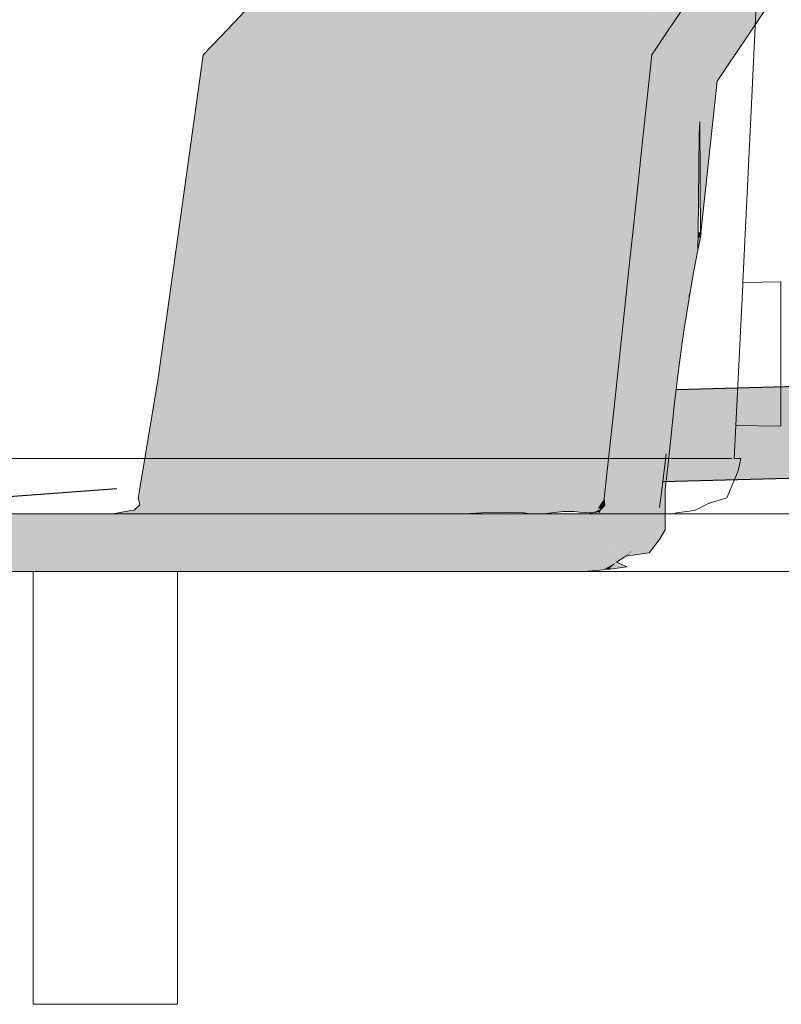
# Model space of a CAD drawing. Header units: millimetres. Extents: x -16331 to -10174, y -4135 to -3584.
# Tile 291 of 456: x -10257.22 to -10256.17, y -4007.76 to -4006.39. Entities that reach past the tile are written whole.
import ezdxf

# ---------------------------------------------------------------- set-up
doc = ezdxf.new("R2010")
doc.units = ezdxf.units.MM
doc.layers.add('AF-Condutos', color=4, linetype='Continuous')
doc.layers.add('AF-Sentido conduto', color=7, linetype='Continuous')
for name, color, linetype, lineweight in [('AL-Reservatório cilíndrico', 9, 'Continuous', 18), ('DI-Elementos em corte', 9, 'Continuous', 18), ('DI-Elementos externos em corte', 9, 'Continuous', 18), ('DI-Elementos externos em vista', 9, 'Continuous', 5), ('IFC-IfcFlowTerminal-Contorno', 250, 'Continuous', 5)]:
    doc.layers.add(name, color=color, linetype=linetype, lineweight=lineweight)

msp = doc.modelspace()

# ---------------------------------------------------------------- hatches: boundary and pattern name
at = {"layer": 'AF-Condutos', "linetype": 'Continuous'}
for points in [[(-10256.3156, -4006.9192), (-10256.3181, -4006.9343), (-10256.1426, -4006.9295), (-10256.1432, -4006.9097)], [(-10256.1432, -4006.9097), (-10256.3148, -4006.9145), (-10256.3155, -4006.9192)], [(-10256.3131, -4006.9036), (-10256.3135, -4006.9063), (-10256.3148, -4006.9145), (-10256.1432, -4006.9097), (-10256.1435, -4006.8989)], [(-10256.14, -4007.0255), (-10256.1401, -4007.0199), (-10256.1406, -4007.0043), (-10256.1412, -4006.9813), (-10256.1419, -4006.9548), (-10256.1426, -4006.9295), (-10256.3178, -4006.9343), (-10256.3187, -4006.94), (-10256.3217, -4006.9598), (-10256.3225, -4006.9652), (-10256.3257, -4006.9864), (-10256.3264, -4006.9906), (-10256.3292, -4007.0095), (-10256.3296, -4007.0121), (-10256.3315, -4007.0243), (-10256.3315, -4007.0252), (-10256.3316, -4007.0261), (-10256.3318, -4007.0308)]]:
    msp.add_hatch(color=151, dxfattribs=at).paths.add_polyline_path(points)
at = {"layer": 'AL-Reservatório cilíndrico', "linetype": 'Continuous'}
for points in [[(-10257.0564, -4007.0542), (-10256.9946, -4007.0542), (-10256.9421, -4007.0542), (-10256.8945, -4006.439), (-10256.8774, -4006.4056), (-10256.8433, -4006.3386), (-10256.8497, -4006.314), (-10256.8566, -4006.2872), (-10256.8639, -4006.329), (-10256.8656, -4006.3386), (-10256.8566, -4006.2872), (-10256.8601, -4006.2735), (-10256.8731, -4006.3386), (-10256.9438, -4006.4129), (-10256.9686, -4006.439), (-10257.031, -4006.8874), (-10257.0574, -4007.0459), (-10257.0588, -4007.0542), (-10257.0584, -4007.0548), (-10257.0499, -4007.057), (-10257.0227, -4007.064), (-10257.0462, -4007.0671), (-10257.0552, -4007.0683), (-10257.0551, -4007.0686), (-10257.0552, -4007.0683), (-10257.0632, -4007.0693), (-10257.0608, -4007.0696), (-10257.0548, -4007.0701), (-10257.0225, -4007.0732), (-10257.0732, -4007.0756), (-10257.0121, -4007.0756), (-10256.9601, -4007.0756), (-10256.9081, -4007.0756), (-10256.9281, -4007.0741), (-10256.9776, -4007.0697), (-10256.9281, -4007.0741), (-10256.9081, -4007.0756), (-10256.8562, -4007.0756), (-10256.882, -4007.0738), (-10256.8562, -4007.0756), (-10256.8042, -4007.0756), (-10256.7625, -4007.0756), (-10256.8115, -4007.0732), (-10256.8487, -4007.07), (-10256.9111, -4007.0691), (-10256.9664, -4007.062), (-10256.9111, -4007.0691), (-10256.8487, -4007.07), (-10256.8115, -4007.0732), (-10256.7625, -4007.0756), (-10256.7208, -4007.0756), (-10256.6791, -4007.0756), (-10256.6374, -4007.0756), (-10256.6069, -4007.0756), (-10256.5827, -4007.0742), (-10256.6142, -4007.0717), (-10256.6456, -4007.0736), (-10256.6969, -4007.0738), (-10256.7341, -4007.074), (-10256.6969, -4007.0738), (-10256.6456, -4007.0736), (-10256.6142, -4007.0717), (-10256.5992, -4007.0638), (-10256.6369, -4007.0641), (-10256.6693, -4007.0701), (-10256.7189, -4007.0687), (-10256.7738, -4007.0698), (-10256.7189, -4007.0687), (-10256.7615, -4007.0621), (-10256.8081, -4007.0639), (-10256.859, -4007.0623), (-10256.8081, -4007.0639), (-10256.7615, -4007.0621), (-10256.7189, -4007.0687), (-10256.6693, -4007.0701), (-10256.6369, -4007.0641), (-10256.6746, -4007.0623), (-10256.6369, -4007.0641), (-10256.5992, -4007.0638), (-10256.6159, -4007.0542), (-10256.6581, -4007.0542), (-10256.6961, -4006.439), (-10256.7002, -4007.0542), (-10256.6961, -4006.439), (-10256.7423, -4007.0542), (-10256.6961, -4006.439), (-10256.7845, -4007.0542), (-10256.6961, -4006.439), (-10256.6581, -4007.0542), (-10256.6159, -4007.0542), (-10256.5992, -4007.0638), (-10256.6142, -4007.0717), (-10256.5827, -4007.0742), (-10256.5713, -4007.0691), (-10256.5827, -4007.0742), (-10256.5508, -4007.0734), (-10256.5239, -4007.0741), (-10256.5246, -4007.0689), (-10256.5452, -4007.0644), (-10256.5543, -4007.0542), (-10256.5374, -4006.439), (-10256.5851, -4007.0542), (-10256.5374, -4006.439), (-10256.5543, -4007.0542), (-10256.5452, -4007.0644), (-10256.5236, -4007.0542), (-10256.5452, -4007.0644), (-10256.5246, -4007.0689), (-10256.5239, -4007.0741), (-10256.5156, -4007.0756), (-10256.504, -4007.0708), (-10256.5043, -4007.0633), (-10256.504, -4007.0708), (-10256.5156, -4007.0756), (-10256.497, -4007.0756), (-10256.4831, -4007.0702), (-10256.482, -4007.0623), (-10256.4928, -4007.0542), (-10256.482, -4007.0623), (-10256.4831, -4007.0702), (-10256.497, -4007.0756), (-10256.4696, -4007.0722), (-10256.4545, -4007.072), (-10256.4623, -4007.0662), (-10256.474, -4007.0542), (-10256.4623, -4007.0662), (-10256.4545, -4007.072), (-10256.4388, -4007.074), (-10256.4276, -4007.0734), (-10256.433, -4007.0689), (-10256.4435, -4007.0641), (-10256.4553, -4007.0542), (-10256.4435, -4007.0641), (-10256.433, -4007.0689), (-10256.4276, -4007.0734), (-10256.4166, -4007.0687), (-10256.4216, -4007.0678), (-10256.4126, -4007.0544), (-10256.4126, -4007.0542), (-10256.4178, -4007.0542), (-10256.4218, -4006.439), (-10256.4365, -4007.0542), (-10256.4218, -4006.439), (-10256.2844, -4006.3386), (-10256.3568, -4006.3386), (-10256.4759, -4006.3386), (-10256.3568, -4006.3386), (-10256.2844, -4006.3386), (-10256.1883, -4005.6521), (-10256.2637, -4005.6521), (-10256.1883, -4005.6521), (-10256.0894, -4005.5701), (-10255.981, -4004.4998), (-10255.9789, -4004.4794), (-10255.9824, -4004.5005), (-10256.0168, -4004.4794), (-10256.0223, -4004.5209), (-10256.1611, -4005.5701), (-10256.0168, -4004.4794), (-10255.9824, -4004.5005), (-10255.9789, -4004.4794), (-10256.0894, -4005.5701), (-10256.0061, -4005.0061), (-10255.9337, -4004.4794), (-10255.9409, -4004.4794), (-10255.894, -4004.4555), (-10255.878, -4004.1642), (-10255.9328, -4004.1642), (-10255.878, -4004.1642), (-10255.894, -4004.4555), (-10255.8877, -4004.4555), (-10255.8759, -4004.243), (-10255.8759, -4004.2422), (-10255.8724, -4004.1788), (-10255.8715, -4004.1642), (-10255.8715, -4004.1626), (-10255.8715, -4004.1626), (-10255.8693, -4004.1245), (-10255.8688, -4004.1156), (-10255.868, -4004.0997), (-10255.8679, -4004.0992), (-10255.8672, -4004.0865), (-10255.8492, -4004.0756), (-10255.8666, -4004.0756), (-10255.8731, -4004.0756), (-10255.8728, -4004.1156), (-10255.8725, -4004.1626), (-10255.8725, -4004.1642), (-10255.8731, -4004.0756), (-10255.9446, -4004.0756), (-10255.9493, -4004.1642), (-10255.9649, -4004.4555), (-10256.0395, -4004.1642), (-10255.9649, -4004.4555), (-10255.9493, -4004.1642), (-10255.9446, -4004.0756), (-10256.0622, -4004.0756), (-10256.0668, -4004.1642), (-10256.0622, -4004.0756), (-10256.0883, -4004.0756), (-10256.0888, -4004.1141), (-10256.0883, -4004.0756), (-10256.0894, -4004.0756), (-10256.2242, -4004.0756), (-10256.1909, -4004.1642), (-10256.0894, -4004.1642), (-10256.088, -4004.1642), (-10256.0672, -4004.1642), (-10256.088, -4004.1642), (-10256.0894, -4004.1642), (-10256.1909, -4004.1642), (-10256.0928, -4004.426), (-10256.0834, -4004.451), (-10256.0817, -4004.4554), (-10256.0793, -4004.4794), (-10256.0817, -4004.4554), (-10256.1228, -4004.3458), (-10256.2242, -4004.0756), (-10256.2395, -4004.3957), (-10256.2242, -4004.0756), (-10256.3539, -4004.0756), (-10256.3628, -4004.2085), (-10256.2577, -4004.4035), (-10256.3628, -4004.2085), (-10256.266, -4004.407), (-10256.2424, -4004.4554), (-10256.2275, -4004.4794), (-10256.1417, -4004.4794), (-10256.2275, -4004.4794), (-10256.2792, -4005.5701), (-10256.3876, -4005.6521), (-10256.2792, -4005.5701), (-10256.2673, -4005.3196), (-10256.2275, -4004.4794), (-10256.4125, -4005.423), (-10256.2275, -4004.4794), (-10256.2424, -4004.4554), (-10256.3804, -4004.474), (-10256.3808, -4004.4794), (-10256.3133, -4004.4794), (-10256.4208, -4004.4794), (-10256.4251, -4005.432), (-10256.4208, -4004.4794), (-10256.4389, -4005.4419), (-10256.4413, -4005.5701), (-10256.4208, -4004.4794), (-10256.3808, -4004.4794), (-10256.3804, -4004.474), (-10256.2424, -4004.4554), (-10256.3802, -4004.4702), (-10256.4251, -4004.475), (-10256.436, -4004.4794), (-10256.504, -4004.8849), (-10256.619, -4005.5701), (-10256.6335, -4005.5805), (-10256.7447, -4005.6521), (-10256.5575, -4005.6521), (-10256.7362, -4005.6521), (-10256.7447, -4005.6521), (-10256.7665, -4005.804), (-10256.8433, -4006.3386), (-10256.8774, -4006.4056), (-10256.8779, -4006.408), (-10256.8774, -4006.4056), (-10256.8923, -4006.4348), (-10256.8945, -4006.439), (-10256.8931, -4006.4384), (-10256.8825, -4006.4343), (-10256.6391, -4006.3386), (-10256.8945, -4006.439), (-10256.837, -4007.0542), (-10256.8945, -4006.439), (-10256.8895, -4007.0542), (-10256.8945, -4006.439), (-10256.9421, -4007.0542), (-10256.9946, -4007.0542), (-10257.047, -4007.0542), (-10257.0541, -4007.0542), (-10257.0564, -4007.0542), (-10257.0542, -4007.0548), (-10257.0492, -4007.0563)], [(-10256.1879, -4006.3747), (-10256.1724, -4006.1805), (-10256.1473, -4005.8653), (-10256.1867, -4006.2016), (-10256.2069, -4006.3747), (-10256.2601, -4006.4535), (-10256.275, -4006.4756), (-10256.2786, -4006.6857), (-10256.2559, -4006.4756)], [(-10256.4209, -4006.577), (-10256.4178, -4007.0542), (-10256.4125, -4007.0542), (-10256.4104, -4007.0347), (-10256.4102, -4007.0332), (-10256.3555, -4006.4801), (-10256.3514, -4006.439), (-10256.3559, -4006.4807), (-10256.3514, -4006.439), (-10256.3336, -4006.4195), (-10256.3243, -4006.4056), (-10256.3124, -4006.388), (-10256.3234, -4006.397), (-10256.3124, -4006.388), (-10256.2791, -4006.3386), (-10256.2844, -4006.3386), (-10256.3199, -4006.3646), (-10256.4218, -4006.439)], [(-10256.3514, -4006.439), (-10256.3468, -4006.439), (-10256.3336, -4006.4195)], [(-10256.3514, -4006.439), (-10256.355, -4006.4794), (-10256.377, -4006.7233), (-10256.366, -4006.6198), (-10256.377, -4006.7233), (-10256.3997, -4007.0542), (-10256.3646, -4006.6073), (-10256.3926, -4007.0542), (-10256.3594, -4006.5586), (-10256.3604, -4006.5683), (-10256.3594, -4006.5586), (-10256.3545, -4006.4786), (-10256.3594, -4006.5586), (-10256.354, -4006.4779)], [(-10256.3514, -4006.439), (-10256.3555, -4006.4801), (-10256.3783, -4006.7352), (-10256.3771, -4006.7234), (-10256.377, -4006.7233), (-10256.355, -4006.4794)], [(-10256.3468, -4006.439), (-10256.3514, -4006.439), (-10256.3594, -4006.5586), (-10256.3593, -4006.5581)], [(-10256.3555, -4006.4801), (-10256.4102, -4007.0332), (-10256.3784, -4006.7361)], [(-10256.28, -4006.5317), (-10256.2793, -4006.6917), (-10256.275, -4006.4756)], [(-10256.2793, -4006.6917), (-10256.2786, -4006.6857), (-10256.2755, -4006.5045), (-10256.275, -4006.4756), (-10256.2756, -4006.5046), (-10256.2791, -4006.6857)], [(-10256.283, -4006.7082), (-10256.2828, -4006.7072), (-10256.2826, -4006.6857), (-10256.2811, -4006.5494), (-10256.2834, -4006.5783), (-10256.2863, -4006.6857)], [(-10256.2883, -4006.7383), (-10256.2863, -4006.6857), (-10256.2839, -4006.5957), (-10256.2834, -4006.5783), (-10256.284, -4006.5978), (-10256.2834, -4006.5783), (-10256.2875, -4006.6223), (-10256.2878, -4006.6594), (-10256.2872, -4006.6495), (-10256.2878, -4006.6594), (-10256.2867, -4006.6857), (-10256.2878, -4006.6594), (-10256.2879, -4006.6857)], [(-10256.2883, -4006.7358), (-10256.2883, -4006.734), (-10256.2879, -4006.6857), (-10256.2875, -4006.6223), (-10256.2906, -4006.6857), (-10256.2875, -4006.6223), (-10256.2976, -4006.6857), (-10256.3043, -4006.728), (-10256.2958, -4006.7724), (-10256.2949, -4006.7678), (-10256.2945, -4006.7662), (-10256.2884, -4006.7345), (-10256.2945, -4006.7662), (-10256.2949, -4006.7678), (-10256.2958, -4006.7724), (-10256.2956, -4006.7734), (-10256.2947, -4006.7686), (-10256.2911, -4006.7516), (-10256.2905, -4006.7478), (-10256.2901, -4006.7452), (-10256.2895, -4006.7418), (-10256.2901, -4006.7452), (-10256.2905, -4006.7478), (-10256.2911, -4006.7516), (-10256.2883, -4006.7383), (-10256.2883, -4006.7369)], [(-10256.2832, -4006.7095), (-10256.2829, -4006.7096), (-10256.2793, -4006.6917), (-10256.2801, -4006.6918), (-10256.3279, -4006.6938)], [(-10256.2855, -4006.7221), (-10256.2829, -4006.7096), (-10256.2828, -4006.7092), (-10256.283, -4006.7082), (-10256.2852, -4006.7205), (-10256.283, -4006.7082), (-10256.2863, -4006.6857), (-10256.2882, -4006.7353)], [(-10256.2793, -4006.687), (-10256.2793, -4006.6857), (-10256.2826, -4006.6857), (-10256.2827, -4006.6913)], [(-10256.2827, -4006.6913), (-10256.2793, -4006.6872), (-10256.2793, -4006.687)], [(-10256.2801, -4006.6918), (-10256.2801, -4006.6916), (-10256.2801, -4006.6918), (-10256.2794, -4006.6917), (-10256.2793, -4006.691), (-10256.2793, -4006.6909), (-10256.2793, -4006.6873), (-10256.2793, -4006.6872), (-10256.2827, -4006.6913), (-10256.2827, -4006.6919)], [(-10256.2794, -4006.6917), (-10256.2793, -4006.6917), (-10256.278, -4006.6857)], [(-10256.2783, -4006.6857), (-10256.279, -4006.6857), (-10256.2792, -4006.6869), (-10256.2793, -4006.6872)], [(-10256.2793, -4006.6909), (-10256.2793, -4006.691), (-10256.278, -4006.6857), (-10256.2783, -4006.6857), (-10256.2784, -4006.6861), (-10256.2783, -4006.6857), (-10256.2793, -4006.6872)], [(-10256.2882, -4006.7353), (-10256.2883, -4006.7383), (-10256.2829, -4006.7096)], [(-10256.2828, -4006.7092), (-10256.2828, -4006.7072), (-10256.283, -4006.7082)], [(-10256.295, -4006.7763), (-10256.3043, -4006.728), (-10256.3078, -4006.7842), (-10256.3125, -4006.8435), (-10256.3169, -4006.8954), (-10256.3195, -4006.9216), (-10256.3212, -4006.9395), (-10256.318, -4006.9215), (-10256.3093, -4006.8723), (-10256.3023, -4006.8217)], [(-10256.2947, -4006.7686), (-10256.295, -4006.7763), (-10256.2883, -4006.7383)], [(-10256.295, -4006.7763), (-10256.2947, -4006.7686), (-10256.2956, -4006.7734)], [(-10256.3151, -4006.9213), (-10256.315, -4006.9213), (-10256.3093, -4006.8723), (-10256.3108, -4006.8808), (-10256.318, -4006.9215)], [(-10256.3165, -4006.9241), (-10256.3151, -4006.9214), (-10256.3151, -4006.9213), (-10256.3161, -4006.9214), (-10256.318, -4006.9215), (-10256.3212, -4006.9395), (-10256.3173, -4006.93), (-10256.3156, -4006.9257), (-10256.315, -4006.9213)], [(-10256.315, -4006.9213), (-10256.3151, -4006.9213), (-10256.3151, -4006.9214)], [(-10256.3268, -4006.9923), (-10256.3292, -4007.0118), (-10256.3333, -4007.0507), (-10256.3217, -4006.9842), (-10256.3156, -4006.9257), (-10256.3212, -4006.9395)], [(-10256.336, -4007.1108), (-10256.3279, -4007.0978), (-10256.3279, -4007.0895), (-10256.3279, -4007.0666), (-10256.3279, -4007.0548), (-10256.332, -4007.0666), (-10256.3298, -4007.0602), (-10256.3279, -4007.0548), (-10256.3279, -4007.0492), (-10256.3286, -4007.0492), (-10256.3288, -4007.0506), (-10256.3286, -4007.0492), (-10256.329, -4007.0493), (-10256.3279, -4007.0492), (-10256.3279, -4007.0427), (-10256.3302, -4007.0493), (-10256.3279, -4007.0427), (-10256.3217, -4006.9842), (-10256.3325, -4007.0495), (-10256.3279, -4007.0216), (-10256.3217, -4006.9842), (-10256.3279, -4007.0196), (-10256.3331, -4007.0496), (-10256.3333, -4007.0507), (-10256.336, -4007.0666), (-10256.3361, -4007.0691), (-10256.3362, -4007.0711), (-10256.3426, -4007.0879), (-10256.3458, -4007.0956), (-10256.3508, -4007.101), (-10256.3572, -4007.1065), (-10256.3665, -4007.1177), (-10256.3501, -4007.1295)], [(-10257.0564, -4007.063), (-10257.0632, -4007.0693), (-10257.0227, -4007.064), (-10257.0584, -4007.0548)], [(-10256.4216, -4007.0678), (-10256.4166, -4007.0687), (-10256.4138, -4007.0658), (-10256.4133, -4007.0616), (-10256.4127, -4007.0562), (-10256.4133, -4007.0616), (-10256.4138, -4007.0658), (-10256.4137, -4007.0656), (-10256.4129, -4007.0648), (-10256.4117, -4007.0635), (-10256.4124, -4007.056), (-10256.4125, -4007.0554), (-10256.4126, -4007.0562), (-10256.4125, -4007.0554), (-10256.4125, -4007.0549), (-10256.4125, -4007.0545), (-10256.4125, -4007.0548), (-10256.4125, -4007.0545), (-10256.4126, -4007.0547), (-10256.4125, -4007.0545), (-10256.4126, -4007.0546), (-10256.4126, -4007.0544)], [(-10256.4125, -4007.0545), (-10256.4125, -4007.0542), (-10256.4126, -4007.0546)], [(-10256.4126, -4007.0544), (-10256.4126, -4007.0546), (-10256.4125, -4007.0542)], [(-10256.4125, -4007.0542), (-10256.4126, -4007.0542), (-10256.4126, -4007.0544)], [(-10257.0732, -4007.0756), (-10257.0724, -4007.0755), (-10257.0225, -4007.0732), (-10257.0657, -4007.071), (-10257.0687, -4007.0709), (-10257.0937, -4007.0756)], [(-10257.0225, -4007.0732), (-10257.0632, -4007.0693), (-10257.0644, -4007.0702), (-10257.0687, -4007.0709)], [(-10256.4206, -4007.0718), (-10256.4192, -4007.0715), (-10256.4191, -4007.0714), (-10256.4182, -4007.0704), (-10256.4176, -4007.0698), (-10256.4166, -4007.0687), (-10256.4276, -4007.0734), (-10256.4272, -4007.0734), (-10256.4231, -4007.0725)], [(-10256.3826, -4007.1343), (-10256.3501, -4007.1295), (-10256.3724, -4007.1254)], [(-10256.3501, -4007.1295), (-10256.3615, -4007.1213), (-10256.3665, -4007.1177), (-10256.3724, -4007.1254), (-10256.3691, -4007.126)], [(-10256.3813, -4007.1488), (-10256.3831, -4007.148), (-10256.3954, -4007.1423), (-10256.4043, -4007.1505), (-10256.4042, -4007.1514), (-10256.3942, -4007.1498), (-10256.4042, -4007.1514), (-10256.4042, -4007.152)], [(-10256.4042, -4007.152), (-10256.4043, -4007.1505), (-10256.4079, -4007.152)]]:
    msp.add_hatch(color=141, dxfattribs=at).paths.add_polyline_path(points)
at = {"layer": 'DI-Elementos em corte', "linetype": 'Continuous'}
for points in [[(-10256.3297, -4006.4419), (-10256.3281, -4006.4422), (-10256.2601, -4006.4535), (-10256.2069, -4006.3747), (-10256.2649, -4006.3458), (-10256.2813, -4006.3541), (-10256.2938, -4006.3605), (-10256.2825, -4006.3623), (-10256.2767, -4006.3633), (-10256.2872, -4006.3788), (-10256.2767, -4006.3633), (-10256.2938, -4006.3605), (-10256.3243, -4006.4056), (-10256.3255, -4006.4175), (-10256.3278, -4006.439), (-10256.3255, -4006.4175), (-10256.3243, -4006.4056), (-10256.3468, -4006.439)], [(-10256.4125, -4007.0542), (-10256.4125, -4007.0549), (-10256.4117, -4007.0635), (-10256.3936, -4007.0642), (-10256.336, -4007.0666), (-10256.3912, -4007.0416), (-10256.368, -4007.0521), (-10256.3629, -4007.0544), (-10256.3631, -4007.0518), (-10256.3636, -4007.0455), (-10256.3653, -4007.0218), (-10256.3636, -4007.0455), (-10256.3631, -4007.0518), (-10256.3629, -4007.0544), (-10256.336, -4007.0666), (-10256.3339, -4007.0496), (-10256.3268, -4006.9923), (-10256.3661, -4007.0115), (-10256.3893, -4007.0228), (-10256.3661, -4007.0115), (-10256.3672, -4006.9958), (-10256.3661, -4007.0115), (-10256.3268, -4006.9923), (-10256.3212, -4006.9395), (-10256.3678, -4006.9884), (-10256.3879, -4007.0095), (-10256.3678, -4006.9884), (-10256.3212, -4006.9395), (-10256.3196, -4006.9216), (-10256.3489, -4006.9238), (-10256.3692, -4006.9685), (-10256.3696, -4006.9634), (-10256.3692, -4006.9685), (-10256.3489, -4006.9238), (-10256.3196, -4006.9216), (-10256.3125, -4006.8435), (-10256.3541, -4006.9242), (-10256.3702, -4006.9554), (-10256.3541, -4006.9242), (-10256.3125, -4006.8435), (-10256.3078, -4006.7842), (-10256.3043, -4006.728), (-10256.3578, -4006.7245), (-10256.3594, -4006.7388), (-10256.3609, -4006.7534), (-10256.3751, -4006.8885), (-10256.3724, -4006.9255), (-10256.3751, -4006.8885), (-10256.3791, -4006.926), (-10256.3852, -4006.9845), (-10256.3791, -4006.926), (-10256.3751, -4006.8885), (-10256.3609, -4006.7534), (-10256.3779, -4006.8501), (-10256.3609, -4006.7534), (-10256.3594, -4006.7388), (-10256.3578, -4006.7245), (-10256.3312, -4006.6857), (-10256.3538, -4006.6857), (-10256.3312, -4006.6857), (-10256.3279, -4006.6808), (-10256.3255, -4006.6857), (-10256.3279, -4006.6808), (-10256.3312, -4006.6857), (-10256.3279, -4006.6857), (-10256.3312, -4006.6857), (-10256.3578, -4006.7245), (-10256.3279, -4006.7265), (-10256.3043, -4006.728), (-10256.2976, -4006.6857), (-10256.2875, -4006.6223), (-10256.3279, -4006.6333), (-10256.3488, -4006.6389), (-10256.3645, -4006.6857), (-10256.3488, -4006.6389), (-10256.3279, -4006.6333), (-10256.2875, -4006.6223), (-10256.3279, -4006.6145), (-10256.3459, -4006.611), (-10256.2875, -4006.6223), (-10256.2834, -4006.5783), (-10256.2811, -4006.5494), (-10256.28, -4006.5317), (-10256.275, -4006.4756), (-10256.3302, -4006.4621), (-10256.3397, -4006.5519), (-10256.3409, -4006.5634), (-10256.3448, -4006.6002), (-10256.3409, -4006.5634), (-10256.3397, -4006.5519), (-10256.3302, -4006.4621), (-10256.2803, -4006.4743), (-10256.2766, -4006.4752), (-10256.275, -4006.4756), (-10256.2766, -4006.4748), (-10256.2803, -4006.4729), (-10256.2804, -4006.452), (-10256.2804, -4006.4501), (-10256.3287, -4006.4482), (-10256.2804, -4006.4501), (-10256.3281, -4006.4422), (-10256.3468, -4006.439), (-10256.3594, -4006.5586), (-10256.3646, -4006.6074), (-10256.373, -4006.6857), (-10256.377, -4006.7233), (-10256.3821, -4006.794), (-10256.3915, -4006.9269), (-10256.3821, -4006.794), (-10256.377, -4006.7233), (-10256.3831, -4006.7799), (-10256.3989, -4006.9274), (-10256.4102, -4007.033)], [(-10256.2803, -4006.4729), (-10256.275, -4006.4756), (-10256.2601, -4006.4535), (-10256.2804, -4006.4501), (-10256.2804, -4006.452)], [(-10256.3212, -4006.9395), (-10256.3169, -4006.8954), (-10256.3125, -4006.8435)], [(-10256.3339, -4007.0496), (-10256.336, -4007.0666), (-10256.3333, -4007.0507), (-10256.3332, -4007.0496), (-10256.3292, -4007.0118)], [(-10256.389, -4007.1383), (-10256.4223, -4007.0739), (-10256.4269, -4007.0735), (-10256.4272, -4007.0735), (-10256.4271, -4007.0735), (-10256.4272, -4007.0734), (-10256.4332, -4007.0748), (-10256.4331, -4007.075), (-10256.4332, -4007.0748), (-10256.4361, -4007.0755), (-10256.4364, -4007.0756), (-10256.4362, -4007.0758)], [(-10256.4223, -4007.0739), (-10256.423, -4007.0725), (-10256.4231, -4007.0725), (-10256.4272, -4007.0734), (-10256.4271, -4007.0734)], [(-10256.4271, -4007.0734), (-10256.4272, -4007.0735), (-10256.4269, -4007.0735)], [(-10256.389, -4007.1383), (-10256.3665, -4007.1177), (-10256.3572, -4007.1065), (-10256.3952, -4007.0765), (-10256.4086, -4007.0752), (-10256.4176, -4007.0698), (-10256.4192, -4007.0715), (-10256.4134, -4007.0748), (-10256.4191, -4007.0715), (-10256.4192, -4007.0715), (-10256.4192, -4007.0715), (-10256.4179, -4007.0743), (-10256.4209, -4007.0732), (-10256.4216, -4007.074), (-10256.4209, -4007.0732), (-10256.4231, -4007.0725), (-10256.4223, -4007.0739), (-10256.422, -4007.0744)], [(-10256.4179, -4007.0743), (-10256.4192, -4007.0715), (-10256.4231, -4007.0725)], [(-10256.4107, -4007.0739), (-10256.4086, -4007.0752), (-10256.3952, -4007.0765), (-10256.4109, -4007.0718), (-10256.4108, -4007.073), (-10256.4109, -4007.0718), (-10256.4132, -4007.0711), (-10256.3952, -4007.0765), (-10256.4117, -4007.0635), (-10256.4129, -4007.0648), (-10256.4137, -4007.0656), (-10256.4176, -4007.0698), (-10256.4144, -4007.0717), (-10256.4143, -4007.0708), (-10256.4144, -4007.0717), (-10256.4133, -4007.0724)], [(-10256.3572, -4007.1065), (-10256.3508, -4007.101), (-10256.3458, -4007.0956), (-10256.3426, -4007.0879), (-10256.3362, -4007.0711), (-10256.3361, -4007.0691), (-10256.336, -4007.0666), (-10256.4117, -4007.0635)], [(-10256.389, -4007.1383), (-10256.4364, -4007.0756), (-10256.883, -4007.0756), (-10257.2416, -4007.0756), (-10257.4824, -4007.0756), (-10257.6553, -4007.0756), (-10257.7855, -4007.0756), (-10257.8876, -4007.0756), (-10257.9701, -4007.0756), (-10258.0383, -4007.0756), (-10258.0955, -4007.0756), (-10258.1445, -4007.0756), (-10258.1872, -4007.0756), (-10258.2246, -4007.0756), (-10258.2577, -4007.0756), (-10258.2874, -4007.0756), (-10258.3143, -4007.0756), (-10258.3388, -4007.0756), (-10258.3612, -4007.0756), (-10258.3819, -4007.0756), (-10258.4011, -4007.0756), (-10258.419, -4007.0756), (-10258.4358, -4007.0756), (-10258.4516, -4007.0756), (-10258.4665, -4007.0756), (-10258.4808, -4007.0756), (-10258.4943, -4007.0756), (-10258.5073, -4007.0756), (-10258.5198, -4007.0756), (-10258.5319, -4007.0756), (-10258.5435, -4007.0756), (-10258.5548, -4007.0756), (-10258.5659, -4007.0756), (-10258.5767, -4007.0756), (-10258.5872, -4007.0756), (-10258.5976, -4007.0756), (-10258.6078, -4007.0756), (-10258.618, -4007.0756), (-10258.628, -4007.0756), (-10258.6379, -4007.0756), (-10258.6479, -4007.0756), (-10258.6579, -4007.0756), (-10258.6679, -4007.0756), (-10258.6779, -4007.0756), (-10258.688, -4007.0756), (-10258.6983, -4007.0756), (-10258.7086, -4007.0756), (-10258.7192, -4007.0756), (-10258.73, -4007.0756), (-10258.741, -4007.0756), (-10258.7523, -4007.0756), (-10258.764, -4007.0756), (-10258.776, -4007.0756), (-10258.7885, -4007.0756), (-10258.8015, -4007.0756), (-10258.815, -4007.0756), (-10258.8293, -4007.0756), (-10258.8443, -4007.0756), (-10258.8601, -4007.0756), (-10258.8768, -4007.0756), (-10258.8947, -4007.0756), (-10258.914, -4007.0756), (-10258.9346, -4007.0756), (-10258.957, -4007.0756), (-10258.9815, -4007.0756), (-10259.0084, -4007.0756), (-10259.0381, -4007.0756), (-10259.0712, -4007.0756), (-10259.1087, -4007.0756), (-10259.1513, -4007.0756), (-10259.2003, -4007.0756), (-10259.2575, -4007.0756), (-10259.3257, -4007.0756), (-10259.4083, -4007.0756), (-10259.5103, -4007.0756), (-10259.6405, -4007.0756), (-10259.8134, -4007.0756), (-10260.0542, -4007.0756), (-10260.4128, -4007.0756), (-10260.8585, -4007.1556), (-10260.4128, -4007.1556), (-10259.5103, -4007.1556), (-10259.2003, -4007.1556), (-10259.0381, -4007.1556), (-10258.9346, -4007.1556), (-10258.8601, -4007.1556), (-10258.8015, -4007.1556), (-10258.7523, -4007.1556), (-10258.7086, -4007.1556), (-10258.6679, -4007.1556), (-10258.628, -4007.1556), (-10258.5872, -4007.1556), (-10258.5435, -4007.1556), (-10258.4943, -4007.1556), (-10258.4358, -4007.1556), (-10258.3612, -4007.1556), (-10258.2577, -4007.1556), (-10258.0955, -4007.1556), (-10257.7855, -4007.1556), (-10256.883, -4007.1556), (-10256.4374, -4007.1556), (-10256.4348, -4007.1551), (-10256.4134, -4007.1529)], [(-10256.389, -4007.1383), (-10256.3842, -4007.1346), (-10256.3724, -4007.1254), (-10256.3665, -4007.1177), (-10256.3851, -4007.1347)], [(-10256.389, -4007.1383), (-10256.3826, -4007.1343), (-10256.3724, -4007.1254)], [(-10256.4134, -4007.1529), (-10256.409, -4007.1503), (-10256.3954, -4007.1423), (-10256.389, -4007.1383), (-10256.4091, -4007.1503)], [(-10256.4119, -4007.1519), (-10256.4099, -4007.152), (-10256.4043, -4007.1505), (-10256.3954, -4007.1423)], [(-10256.4134, -4007.1529), (-10256.4123, -4007.1527), (-10256.4079, -4007.152), (-10256.4043, -4007.1505), (-10256.412, -4007.1525)], [(-10256.412, -4007.1525), (-10256.4099, -4007.152), (-10256.4111, -4007.152), (-10256.4119, -4007.1519), (-10256.4134, -4007.1529)]]:
    msp.add_hatch(color=31, dxfattribs=at).paths.add_polyline_path(points)

# ---------------------------------------------------------------- linework, layer by layer
at = {"layer": 'AF-Condutos'}
for p, q in [((-10256.1435, -4006.8989), (-10256.3131, -4006.9036)), ((-10256.3318, -4007.0308), (-10256.14, -4007.0255))]:
    msp.add_line(p, q, dxfattribs=at)
at = {"layer": 'AF-Sentido conduto'}
msp.add_lwpolyline([(-10257.4874, -4007.0698), (-10257.0885, -4007.0405)], dxfattribs=at)
at = {"layer": 'AL-Reservatório cilíndrico'}
for p, q in [((-10256.8731, -4006.3386), (-10256.9438, -4006.4129)), ((-10256.2559, -4006.4756), (-10256.1879, -4006.3747)), ((-10256.9438, -4006.4129), (-10256.9686, -4006.439)), ((-10256.9686, -4006.439), (-10257.031, -4006.8874)), ((-10256.2786, -4006.6857), (-10256.2559, -4006.4756)), ((-10256.28, -4006.5317), (-10256.2793, -4006.6917)), ((-10256.2826, -4006.6857), (-10256.2811, -4006.5494)), ((-10256.2829, -4006.7096), (-10256.2793, -4006.6917)), ((-10256.2828, -4006.7072), (-10256.2826, -4006.6857)), ((-10256.2793, -4006.6857), (-10256.2826, -4006.6857)), ((-10256.2793, -4006.6917), (-10256.2786, -4006.6857)), ((-10256.2793, -4006.6917), (-10256.278, -4006.6857)), ((-10256.2783, -4006.6857), (-10256.279, -4006.6857)), ((-10256.278, -4006.6857), (-10256.2783, -4006.6857)), ((-10256.2883, -4006.7383), (-10256.2829, -4006.7096)), ((-10256.2829, -4006.7096), (-10256.2828, -4006.7092)), ((-10256.2828, -4006.7092), (-10256.2828, -4006.7072)), ((-10256.295, -4006.7763), (-10256.2883, -4006.7383)), ((-10256.3023, -4006.8217), (-10256.295, -4006.7763)), ((-10256.3093, -4006.8723), (-10256.3023, -4006.8217)), ((-10256.315, -4006.9213), (-10256.3093, -4006.8723)), ((-10257.031, -4006.8874), (-10257.0574, -4007.0459)), ((-10256.3156, -4006.9257), (-10256.315, -4006.9213)), ((-10256.3217, -4006.9842), (-10256.3156, -4006.9257)), ((-10256.3268, -4006.9923), (-10256.3292, -4007.0118)), ((-10256.3279, -4007.0427), (-10256.3217, -4006.9842)), ((-10257.0574, -4007.0459), (-10257.0588, -4007.0542)), ((-10256.3279, -4007.0492), (-10256.3279, -4007.0427)), ((-10257.0588, -4007.0542), (-10257.0584, -4007.0548)), ((-10257.0584, -4007.0548), (-10257.0564, -4007.063)), ((-10256.3279, -4007.0548), (-10256.3279, -4007.0492)), ((-10256.3279, -4007.0666), (-10256.3279, -4007.0548)), ((-10257.0687, -4007.0709), (-10257.0937, -4007.0756)), ((-10257.0644, -4007.0702), (-10257.0687, -4007.0709)), ((-10257.0632, -4007.0693), (-10257.0644, -4007.0702)), ((-10257.0564, -4007.063), (-10257.0632, -4007.0693)), ((-10256.6069, -4007.0756), (-10256.5827, -4007.0742)), ((-10256.5827, -4007.0742), (-10256.5508, -4007.0734)), ((-10256.5508, -4007.0734), (-10256.5239, -4007.0741)), ((-10256.5239, -4007.0741), (-10256.5156, -4007.0756)), ((-10256.497, -4007.0756), (-10256.4696, -4007.0722)), ((-10256.4696, -4007.0722), (-10256.4545, -4007.072)), ((-10256.4545, -4007.072), (-10256.4388, -4007.074)), ((-10256.4388, -4007.074), (-10256.4276, -4007.0734)), ((-10256.4276, -4007.0734), (-10256.4272, -4007.0734)), ((-10256.3279, -4007.0895), (-10256.3279, -4007.0666)), ((-10257.0937, -4007.0756), (-10257.0732, -4007.0756)), ((-10257.0732, -4007.0756), (-10257.0121, -4007.0756)), ((-10257.0121, -4007.0756), (-10256.9601, -4007.0756)), ((-10256.9601, -4007.0756), (-10256.9081, -4007.0756)), ((-10256.9081, -4007.0756), (-10256.8562, -4007.0756)), ((-10256.8562, -4007.0756), (-10256.8042, -4007.0756)), ((-10256.8042, -4007.0756), (-10256.7625, -4007.0756)), ((-10256.7625, -4007.0756), (-10256.7208, -4007.0756)), ((-10256.7208, -4007.0756), (-10256.6791, -4007.0756)), ((-10256.6791, -4007.0756), (-10256.6374, -4007.0756)), ((-10256.6374, -4007.0756), (-10256.6069, -4007.0756)), ((-10256.5156, -4007.0756), (-10256.497, -4007.0756)), ((-10256.336, -4007.1108), (-10256.3279, -4007.0978)), ((-10256.3279, -4007.0978), (-10256.3279, -4007.0895)), ((-10256.3501, -4007.1295), (-10256.336, -4007.1108)), ((-10256.3831, -4007.148), (-10256.3954, -4007.1423)), ((-10256.3826, -4007.1343), (-10256.3501, -4007.1295)), ((-10256.4079, -4007.152), (-10256.4042, -4007.152)), ((-10256.4042, -4007.152), (-10256.3813, -4007.1488)), ((-10256.3813, -4007.1488), (-10256.3831, -4007.148))]:
    msp.add_line(p, q, dxfattribs=at)
at = {"layer": 'DI-Elementos em corte'}
for p, q in [((-10256.2938, -4006.3605), (-10256.3243, -4006.4056)), ((-10256.3243, -4006.4056), (-10256.3468, -4006.439)), ((-10256.3468, -4006.439), (-10256.3594, -4006.5586)), ((-10256.2811, -4006.5494), (-10256.28, -4006.5317)), ((-10256.3594, -4006.5586), (-10256.3646, -4006.6074)), ((-10256.3646, -4006.6074), (-10256.373, -4006.6857)), ((-10256.373, -4006.6857), (-10256.377, -4006.7233)), ((-10256.377, -4006.7233), (-10256.3831, -4006.7799)), ((-10256.3831, -4006.7799), (-10256.3989, -4006.9274)), ((-10256.3989, -4006.9274), (-10256.4102, -4007.033)), ((-10256.3339, -4007.0496), (-10256.3268, -4006.9923)), ((-10256.3292, -4007.0118), (-10256.3339, -4007.0496)), ((-10256.4102, -4007.033), (-10256.4125, -4007.0542)), ((-10256.4125, -4007.0542), (-10256.4125, -4007.0549)), ((-10256.4125, -4007.0549), (-10256.4117, -4007.0635)), ((-10256.3339, -4007.0496), (-10256.336, -4007.0666)), ((-10256.336, -4007.0666), (-10256.3339, -4007.0496)), ((-10256.4272, -4007.0734), (-10256.4332, -4007.0748)), ((-10256.4231, -4007.0725), (-10256.4272, -4007.0734)), ((-10256.4192, -4007.0715), (-10256.4231, -4007.0725)), ((-10256.4176, -4007.0698), (-10256.4192, -4007.0715)), ((-10256.4137, -4007.0656), (-10256.4176, -4007.0698)), ((-10256.4129, -4007.0648), (-10256.4137, -4007.0656)), ((-10256.4117, -4007.0635), (-10256.4129, -4007.0648)), ((-10256.883, -4007.0756), (-10257.2416, -4007.0756)), ((-10256.4364, -4007.0756), (-10256.883, -4007.0756)), ((-10256.4361, -4007.0755), (-10256.4364, -4007.0756)), ((-10256.4332, -4007.0748), (-10256.4361, -4007.0755)), ((-10256.3954, -4007.1423), (-10256.389, -4007.1383)), ((-10256.389, -4007.1383), (-10256.3826, -4007.1343)), ((-10257.7855, -4007.1556), (-10256.883, -4007.1556)), ((-10256.883, -4007.1556), (-10256.4374, -4007.1556)), ((-10256.4374, -4007.1556), (-10256.4348, -4007.1551)), ((-10256.4348, -4007.1551), (-10256.4134, -4007.1529)), ((-10256.4134, -4007.1529), (-10256.4123, -4007.1527)), ((-10256.4123, -4007.1527), (-10256.4079, -4007.152))]:
    msp.add_line(p, q, dxfattribs=at)
at = {"layer": 'DI-Elementos externos em corte'}
for p, q in [((-10258.5255, -4006.9987), (-10256.6338, -4006.9987)), ((-10256.2766, -4006.9987), (-10257.4302, -4006.9987)), ((-10256.6338, -4006.9987), (-10256.4476, -4006.9987)), ((-10256.4476, -4006.9987), (-10256.3407, -4006.9987)), ((-10256.3407, -4006.9987), (-10256.2944, -4006.9987)), ((-10256.2944, -4006.9987), (-10256.2924, -4006.9987)), ((-10256.2924, -4006.9987), (-10256.2889, -4006.9987)), ((-10256.2889, -4006.9987), (-10256.2852, -4006.9987)), ((-10256.2852, -4006.9987), (-10256.2756, -4006.9987)), ((-10256.2357, -4006.9987), (-10256.2766, -4006.9987)), ((-10256.2756, -4006.9987), (-10256.2357, -4006.9987)), ((-10256.3159, -4007.0756), (-10256.3123, -4007.0741)), ((-10256.3123, -4007.0741), (-10256.2881, -4007.0709)), ((-10256.2881, -4007.0709), (-10256.2873, -4007.0706)), ((-10256.2873, -4007.0706), (-10256.2679, -4007.0612)), ((-10256.2679, -4007.0612), (-10256.2674, -4007.061)), ((-10256.2674, -4007.061), (-10256.2669, -4007.0608)), ((-10256.3159, -4007.0756), (-10258.9143, -4007.0756)), ((-10257.742, -4007.0756), (-10256.7977, -4007.0756)), ((-10256.7977, -4007.0756), (-10256.3159, -4007.0756)), ((-10255.4483, -4007.0756), (-10256.3159, -4007.0756)), ((-10258.3823, -4007.1556), (-10257.2043, -4007.1556)), ((-10257.2043, -4007.1556), (-10257.0043, -4007.1556)), ((-10257.2043, -4007.1556), (-10257.2043, -4007.4805)), ((-10257.1126, -4007.1556), (-10257.2043, -4007.1556)), ((-10257.0043, -4007.1556), (-10257.1126, -4007.1556)), ((-10257.0043, -4007.1556), (-10255.6483, -4007.1556)), ((-10257.0043, -4007.4306), (-10257.0043, -4007.1556)), ((-10257.0043, -4007.7556), (-10257.0043, -4007.4306)), ((-10257.2043, -4007.4805), (-10257.2043, -4007.7556)), ((-10257.2043, -4007.7556), (-10257.096, -4007.7556)), ((-10257.096, -4007.7556), (-10257.0043, -4007.7556))]:
    msp.add_line(p, q, dxfattribs=at)
at = {"layer": 'DI-Elementos externos em corte', "lineweight": 5}
for p, q in [((-10258.5255, -4006.9987), (-10256.6338, -4006.9987)), ((-10256.2766, -4006.9987), (-10257.4302, -4006.9987)), ((-10256.6338, -4006.9987), (-10256.4476, -4006.9987)), ((-10256.4476, -4006.9987), (-10256.3407, -4006.9987)), ((-10256.3407, -4006.9987), (-10256.2944, -4006.9987)), ((-10256.2944, -4006.9987), (-10256.2924, -4006.9987)), ((-10256.2924, -4006.9987), (-10256.2889, -4006.9987)), ((-10256.2889, -4006.9987), (-10256.2852, -4006.9987)), ((-10256.2852, -4006.9987), (-10256.2756, -4006.9987)), ((-10256.2357, -4006.9987), (-10256.2766, -4006.9987)), ((-10256.2756, -4006.9987), (-10256.2357, -4006.9987)), ((-10256.3159, -4007.0756), (-10256.3123, -4007.0741)), ((-10256.3123, -4007.0741), (-10256.2881, -4007.0709)), ((-10256.2881, -4007.0709), (-10256.2873, -4007.0706)), ((-10256.2873, -4007.0706), (-10256.2679, -4007.0612)), ((-10256.2679, -4007.0612), (-10256.2674, -4007.061)), ((-10256.2674, -4007.061), (-10256.2669, -4007.0608)), ((-10256.3159, -4007.0756), (-10258.9143, -4007.0756)), ((-10257.742, -4007.0756), (-10256.7977, -4007.0756)), ((-10256.7977, -4007.0756), (-10256.3159, -4007.0756)), ((-10255.4483, -4007.0756), (-10256.3159, -4007.0756)), ((-10258.3823, -4007.1556), (-10257.2043, -4007.1556)), ((-10257.2043, -4007.1556), (-10257.0043, -4007.1556)), ((-10257.2043, -4007.1556), (-10257.2043, -4007.4805)), ((-10257.1126, -4007.1556), (-10257.2043, -4007.1556)), ((-10257.0043, -4007.1556), (-10257.1126, -4007.1556)), ((-10257.0043, -4007.1556), (-10255.6483, -4007.1556)), ((-10257.0043, -4007.4306), (-10257.0043, -4007.1556)), ((-10257.0043, -4007.7556), (-10257.0043, -4007.4306)), ((-10257.2043, -4007.4805), (-10257.2043, -4007.7556)), ((-10257.2043, -4007.7556), (-10257.096, -4007.7556)), ((-10257.096, -4007.7556), (-10257.0043, -4007.7556))]:
    msp.add_line(p, q, dxfattribs=at)
at = {"layer": 'DI-Elementos externos em vista'}
for p, q in [((-10256.2089, -4006.5166), (-10256.1972, -4006.2756)), ((-10256.2204, -4006.7544), (-10256.2089, -4006.5166)), ((-10256.2301, -4006.9528), (-10256.2206, -4006.7577)), ((-10256.2206, -4006.7577), (-10256.2204, -4006.7544)), ((-10256.168, -4006.7537), (-10256.2204, -4006.7544)), ((-10256.168, -4006.7571), (-10256.168, -4006.7537)), ((-10256.168, -4006.7671), (-10256.168, -4006.7571)), ((-10256.168, -4006.783), (-10256.168, -4006.7671)), ((-10256.168, -4006.8037), (-10256.168, -4006.783)), ((-10256.168, -4006.8278), (-10256.168, -4006.8037)), ((-10256.168, -4006.8537), (-10256.168, -4006.8278)), ((-10256.168, -4006.8796), (-10256.168, -4006.8537)), ((-10256.168, -4006.9037), (-10256.168, -4006.8796)), ((-10256.168, -4006.9244), (-10256.168, -4006.9037)), ((-10256.168, -4006.9403), (-10256.168, -4006.9244)), ((-10256.168, -4006.9503), (-10256.168, -4006.9403)), ((-10256.168, -4006.9537), (-10256.168, -4006.9503)), ((-10256.2323, -4006.9987), (-10256.2301, -4006.9528)), ((-10256.2301, -4006.9528), (-10256.168, -4006.9537)), ((-10256.2231, -4006.9987), (-10256.2323, -4006.9987)), ((-10256.2271, -4007.016), (-10256.2231, -4006.9987)), ((-10256.2343, -4007.0333), (-10256.2271, -4007.016)), ((-10256.2425, -4007.0531), (-10256.2343, -4007.0333)), ((-10256.2669, -4007.0608), (-10256.2425, -4007.0531))]:
    msp.add_line(p, q, dxfattribs=at)
at = {"layer": 'IFC-IfcFlowTerminal-Contorno', "lineweight": 5}
for p, q in [((-10256.2089, -4006.5166), (-10256.1972, -4006.2756)), ((-10256.2204, -4006.7544), (-10256.2089, -4006.5166)), ((-10256.2301, -4006.9528), (-10256.2206, -4006.7577)), ((-10256.2206, -4006.7577), (-10256.2204, -4006.7544)), ((-10256.168, -4006.7537), (-10256.2204, -4006.7544)), ((-10256.168, -4006.7571), (-10256.168, -4006.7537)), ((-10256.168, -4006.7671), (-10256.168, -4006.7571)), ((-10256.168, -4006.783), (-10256.168, -4006.7671)), ((-10256.168, -4006.8037), (-10256.168, -4006.783)), ((-10256.168, -4006.8278), (-10256.168, -4006.8037)), ((-10256.168, -4006.8537), (-10256.168, -4006.8278)), ((-10256.168, -4006.8796), (-10256.168, -4006.8537)), ((-10256.168, -4006.9037), (-10256.168, -4006.8796)), ((-10256.168, -4006.9244), (-10256.168, -4006.9037)), ((-10256.168, -4006.9403), (-10256.168, -4006.9244)), ((-10256.168, -4006.9503), (-10256.168, -4006.9403)), ((-10256.168, -4006.9537), (-10256.168, -4006.9503)), ((-10256.2323, -4006.9987), (-10256.2301, -4006.9528)), ((-10256.2301, -4006.9528), (-10256.168, -4006.9537)), ((-10256.2231, -4006.9987), (-10256.2323, -4006.9987)), ((-10256.2271, -4007.016), (-10256.2231, -4006.9987)), ((-10256.2343, -4007.0333), (-10256.2271, -4007.016)), ((-10256.2425, -4007.0531), (-10256.2343, -4007.0333)), ((-10256.2669, -4007.0608), (-10256.2425, -4007.0531))]:
    msp.add_line(p, q, dxfattribs=at)

doc.saveas('drawing.dxf')
